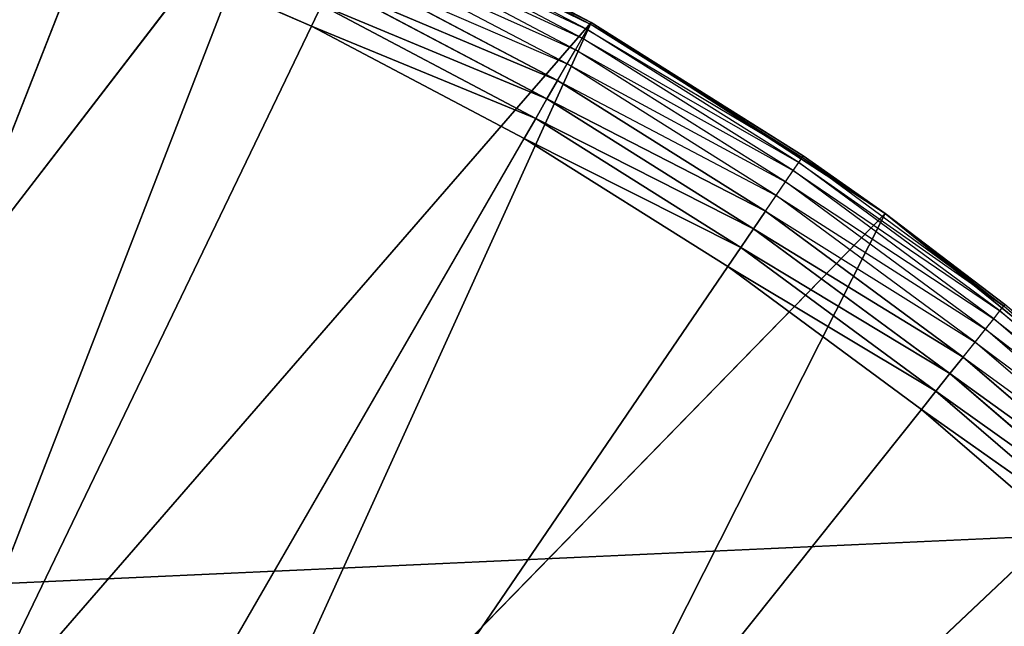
# Model space of a CAD drawing. Extents: x 0.1 to 17.7, y 0.1 to 17.7.
# Tile 263 of 656: x 1.7615 to 1.9084, y 16.5251 to 16.6156. Entities that reach past the tile are written whole.
import ezdxf

# ---------------------------------------------------------------- set-up
doc = ezdxf.new("R2010")
doc.units = 0
doc.header["$LTSCALE"] = 2.54
doc.layers.get('0').update_dxf_attribs({"color": 13, "linetype": 'CONTINUOUS'})

# ---------------------------------------------------------------- blocks, each defined once
blk = doc.blocks.new('KOSZ_NA__MIECI_Z_POKRYWK__')
at = {"color": 0}
for p, q in [((1.65754, 16.52681, 10.6), (17.14677, 17.23213, 10.6)), ((1.65754, 16.52681, 10.6), (17.14677, 17.23213, 10.6)), ((1.80013, 16.6389, 10.5), (1.70492, 16.515, 10.5)), ((1.80013, 16.6389, 10.5), (1.70492, 16.515, 10.5)), ((1.80013, 16.6389, 10.5), (1.74579, 16.49882, 10.5)), ((1.80013, 16.6389, 10.5), (1.74579, 16.49882, 10.5)), ((1.80013, 16.6389, 10.5), (1.84676, 16.61514, 10.5)), ((1.80013, 16.6389, 10.5), (1.84676, 16.61514, 10.5)), ((1.84676, 16.61514, 10.32), (1.81357, 16.63234, 10.31653)), ((1.84676, 16.61514, 10.32), (1.81357, 16.63234, 10.31653)), ((1.84661, 16.61488, 10.31653), (1.81357, 16.63234, 10.31653)), ((1.84676, 16.61514, 10.32), (1.81371, 16.63261, 10.32)), ((1.81371, 16.63261, 10.32), (1.84676, 16.61514, 10.5)), ((1.81371, 16.63261, 10.32), (1.84676, 16.61514, 10.5)), ((1.84676, 16.61514, 10.32), (1.81371, 16.63261, 10.32)), ((1.84543, 16.61282, 10.31), (1.81254, 16.6302, 10.31)), ((1.81254, 16.6302, 10.31), (1.84616, 16.6141, 10.31316)), ((1.84616, 16.6141, 10.31316), (1.81318, 16.63153, 10.31316)), ((1.81318, 16.63153, 10.31316), (1.84661, 16.61488, 10.31653)), ((1.77213, 16.62895, 10.3), (1.59676, 16.18213, 10.3)), ((1.77213, 16.62895, 10.3), (1.59676, 16.18213, 10.3)), ((1.77213, 16.62895, 10.3), (1.80503, 16.6146, 10.3)), ((1.77213, 16.62895, 10.3), (1.80503, 16.6146, 10.3)), ((1.84443, 16.61109, 10.30714), (1.81168, 16.6284, 10.30714)), ((1.81168, 16.6284, 10.30714), (1.84543, 16.61282, 10.31)), ((1.84319, 16.60896, 10.30468), (1.81061, 16.62618, 10.30468)), ((1.81061, 16.62618, 10.30468), (1.84443, 16.61109, 10.30714)), ((1.80937, 16.62361, 10.30268), (1.84319, 16.60896, 10.30468)), ((1.84176, 16.60648, 10.30268), (1.80937, 16.62361, 10.30268)), ((1.84018, 16.60375, 10.30121), (1.808, 16.62076, 10.30121)), ((1.808, 16.62076, 10.30121), (1.84176, 16.60648, 10.30268)), ((1.808, 16.62076, 10.30121), (1.84176, 16.60648, 10.30268)), ((1.84018, 16.60375, 10.30121), (1.808, 16.62076, 10.30121)), ((1.80503, 16.6146, 10.3), (1.80654, 16.61772, 10.3003)), ((1.80503, 16.6146, 10.3), (1.80654, 16.61772, 10.3003)), ((1.8385, 16.60083, 10.3003), (1.80654, 16.61772, 10.3003)), ((1.80654, 16.61772, 10.3003), (1.84018, 16.60375, 10.30121)), ((1.80654, 16.61772, 10.3003), (1.84018, 16.60375, 10.30121)), ((1.8385, 16.60083, 10.3003), (1.80654, 16.61772, 10.3003)), ((1.80503, 16.6146, 10.3), (1.59676, 16.18213, 10.3)), ((1.80503, 16.6146, 10.3), (1.59676, 16.18213, 10.3)), ((1.84676, 16.61514, 10.5), (1.74579, 16.49882, 10.5)), ((1.84676, 16.61514, 10.5), (1.74579, 16.49882, 10.5)), ((1.84676, 16.61514, 10.5), (1.7843, 16.47764, 10.5)), ((1.84676, 16.61514, 10.5), (1.7843, 16.47764, 10.5)), ((1.80503, 16.6146, 10.3), (1.83676, 16.59782, 10.3)), ((1.80503, 16.6146, 10.3), (1.83676, 16.59782, 10.3)), ((1.80503, 16.6146, 10.3), (1.8385, 16.60083, 10.3003)), ((1.80503, 16.6146, 10.3), (1.8385, 16.60083, 10.3003)), ((1.84543, 16.61282, 10.31), (1.84616, 16.6141, 10.31316)), ((1.84616, 16.6141, 10.31316), (1.84661, 16.61488, 10.31653)), ((1.87775, 16.59425, 10.31316), (1.84616, 16.6141, 10.31316)), ((1.84616, 16.6141, 10.31316), (1.87825, 16.595, 10.31653)), ((1.84676, 16.61514, 10.32), (1.84661, 16.61488, 10.31653)), ((1.87842, 16.59525, 10.32), (1.84661, 16.61488, 10.31653)), ((1.87825, 16.595, 10.31653), (1.84661, 16.61488, 10.31653)), ((1.87842, 16.59525, 10.32), (1.84676, 16.61514, 10.5)), ((1.84676, 16.61514, 10.5), (1.89066, 16.58664, 10.5)), ((1.87842, 16.59525, 10.32), (1.84676, 16.61514, 10.32)), ((1.84676, 16.61514, 10.32), (1.84676, 16.61514, 10.5)), ((1.87842, 16.59525, 10.32), (1.84676, 16.61514, 10.5)), ((1.84676, 16.61514, 10.32), (1.84676, 16.61514, 10.5)), ((1.84676, 16.61514, 10.5), (1.89066, 16.58664, 10.5)), ((1.84443, 16.61109, 10.30714), (1.84543, 16.61282, 10.31)), ((1.87692, 16.59304, 10.31), (1.84543, 16.61282, 10.31)), ((1.84543, 16.61282, 10.31), (1.87775, 16.59425, 10.31316)), ((1.84319, 16.60896, 10.30468), (1.84443, 16.61109, 10.30714)), ((1.87579, 16.59138, 10.30714), (1.84443, 16.61109, 10.30714)), ((1.84443, 16.61109, 10.30714), (1.87692, 16.59304, 10.31)), ((1.84176, 16.60648, 10.30268), (1.84319, 16.60896, 10.30468)), ((1.8744, 16.58935, 10.30468), (1.84319, 16.60896, 10.30468)), ((1.84319, 16.60896, 10.30468), (1.87579, 16.59138, 10.30714)), ((1.84018, 16.60375, 10.30121), (1.84176, 16.60648, 10.30268)), ((1.84018, 16.60375, 10.30121), (1.84176, 16.60648, 10.30268)), ((1.84176, 16.60648, 10.30268), (1.8744, 16.58935, 10.30468)), ((1.87279, 16.58699, 10.30268), (1.84176, 16.60648, 10.30268)), ((1.8385, 16.60083, 10.3003), (1.84018, 16.60375, 10.30121)), ((1.8385, 16.60083, 10.3003), (1.84018, 16.60375, 10.30121)), ((1.87101, 16.58438, 10.30121), (1.84018, 16.60375, 10.30121)), ((1.84018, 16.60375, 10.30121), (1.87279, 16.58699, 10.30268)), ((1.84018, 16.60375, 10.30121), (1.87279, 16.58699, 10.30268)), ((1.87101, 16.58438, 10.30121), (1.84018, 16.60375, 10.30121)), ((1.83676, 16.59782, 10.3), (1.8385, 16.60083, 10.3003)), ((1.83676, 16.59782, 10.3), (1.8385, 16.60083, 10.3003)), ((1.86911, 16.58159, 10.3003), (1.8385, 16.60083, 10.3003)), ((1.8385, 16.60083, 10.3003), (1.87101, 16.58438, 10.30121)), ((1.8385, 16.60083, 10.3003), (1.87101, 16.58438, 10.30121)), ((1.86911, 16.58159, 10.3003), (1.8385, 16.60083, 10.3003)), ((1.59676, 16.18213, 10.3), (1.83676, 16.59782, 10.3)), ((1.59676, 16.18213, 10.3), (1.83676, 16.59782, 10.3)), ((1.83676, 16.59782, 10.3), (1.86716, 16.57872, 10.3)), ((1.83676, 16.59782, 10.3), (1.86716, 16.57872, 10.3)), ((1.83676, 16.59782, 10.3), (1.86911, 16.58159, 10.3003)), ((1.83676, 16.59782, 10.3), (1.86911, 16.58159, 10.3003)), ((1.87775, 16.59425, 10.31316), (1.87825, 16.595, 10.31653)), ((1.87842, 16.59525, 10.32), (1.87825, 16.595, 10.31653)), ((1.89066, 16.58664, 10.32), (1.87825, 16.595, 10.31653)), ((1.90832, 16.57281, 10.31653), (1.87825, 16.595, 10.31653)), ((1.89066, 16.58664, 10.32), (1.87842, 16.59525, 10.32)), ((1.87842, 16.59525, 10.32), (1.89066, 16.58664, 10.5)), ((1.87842, 16.59525, 10.32), (1.89066, 16.58664, 10.5)), ((1.87692, 16.59304, 10.31), (1.87775, 16.59425, 10.31316)), ((1.90776, 16.5721, 10.31316), (1.87775, 16.59425, 10.31316)), ((1.87775, 16.59425, 10.31316), (1.90832, 16.57281, 10.31653)), ((1.87579, 16.59138, 10.30714), (1.87692, 16.59304, 10.31)), ((1.90684, 16.57095, 10.31), (1.87692, 16.59304, 10.31)), ((1.87692, 16.59304, 10.31), (1.90776, 16.5721, 10.31316)), ((1.8744, 16.58935, 10.30468), (1.87579, 16.59138, 10.30714)), ((1.90559, 16.56939, 10.30714), (1.87579, 16.59138, 10.30714)), ((1.87579, 16.59138, 10.30714), (1.90684, 16.57095, 10.31)), ((1.87279, 16.58699, 10.30268), (1.8744, 16.58935, 10.30468)), ((1.90406, 16.56746, 10.30468), (1.8744, 16.58935, 10.30468)), ((1.8744, 16.58935, 10.30468), (1.90559, 16.56939, 10.30714)), ((1.89066, 16.58664, 10.5), (1.7843, 16.47764, 10.5)), ((1.89066, 16.58664, 10.5), (1.7843, 16.47764, 10.5)), ((1.82174, 16.45025, 10.5), (1.89066, 16.58664, 10.5)), ((1.82174, 16.45025, 10.5), (1.89066, 16.58664, 10.5)), ((1.87101, 16.58438, 10.30121), (1.87279, 16.58699, 10.30268)), ((1.87101, 16.58438, 10.30121), (1.87279, 16.58699, 10.30268)), ((1.87279, 16.58699, 10.30268), (1.90406, 16.56746, 10.30468)), ((1.90227, 16.56523, 10.30268), (1.87279, 16.58699, 10.30268)), ((1.89066, 16.58664, 10.32), (1.90832, 16.57281, 10.31653)), ((1.90851, 16.57305, 10.32), (1.89066, 16.58664, 10.5)), ((1.89066, 16.58664, 10.5), (1.93133, 16.5537, 10.5)), ((1.90851, 16.57305, 10.32), (1.89066, 16.58664, 10.32)), ((1.89066, 16.58664, 10.32), (1.89066, 16.58664, 10.5)), ((1.90851, 16.57305, 10.32), (1.89066, 16.58664, 10.5)), ((1.89066, 16.58664, 10.32), (1.89066, 16.58664, 10.5)), ((1.89066, 16.58664, 10.5), (1.93133, 16.5537, 10.5)), ((1.86911, 16.58159, 10.3003), (1.87101, 16.58438, 10.30121)), ((1.86911, 16.58159, 10.3003), (1.87101, 16.58438, 10.30121)), ((1.9003, 16.56276, 10.30121), (1.87101, 16.58438, 10.30121)), ((1.87101, 16.58438, 10.30121), (1.90227, 16.56523, 10.30268)), ((1.87101, 16.58438, 10.30121), (1.90227, 16.56523, 10.30268)), ((1.9003, 16.56276, 10.30121), (1.87101, 16.58438, 10.30121)), ((1.86716, 16.57872, 10.3), (1.86911, 16.58159, 10.3003)), ((1.86716, 16.57872, 10.3), (1.86911, 16.58159, 10.3003)), ((1.89821, 16.56012, 10.3003), (1.86911, 16.58159, 10.3003)), ((1.86911, 16.58159, 10.3003), (1.9003, 16.56276, 10.30121)), ((1.86911, 16.58159, 10.3003), (1.9003, 16.56276, 10.30121)), ((1.89821, 16.56012, 10.3003), (1.86911, 16.58159, 10.3003)), ((1.86716, 16.57872, 10.3), (1.59676, 16.18213, 10.3)), ((1.86716, 16.57872, 10.3), (1.59676, 16.18213, 10.3)), ((1.86716, 16.57872, 10.3), (1.89604, 16.55741, 10.3)), ((1.86716, 16.57872, 10.3), (1.89604, 16.55741, 10.3)), ((1.86716, 16.57872, 10.3), (1.89821, 16.56012, 10.3003)), ((1.86716, 16.57872, 10.3), (1.89821, 16.56012, 10.3003)), ((1.90776, 16.5721, 10.31316), (1.90832, 16.57281, 10.31653)), ((1.90851, 16.57305, 10.32), (1.90832, 16.57281, 10.31653)), ((1.93664, 16.54843, 10.31653), (1.90832, 16.57281, 10.31653)), ((1.90684, 16.57095, 10.31), (1.90776, 16.5721, 10.31316)), ((1.93603, 16.54777, 10.31316), (1.90776, 16.5721, 10.31316)), ((1.90776, 16.5721, 10.31316), (1.93664, 16.54843, 10.31653)), ((1.90559, 16.56939, 10.30714), (1.90684, 16.57095, 10.31)), ((1.93503, 16.54669, 10.31), (1.90684, 16.57095, 10.31)), ((1.90684, 16.57095, 10.31), (1.93603, 16.54777, 10.31316)), ((1.90406, 16.56746, 10.30468), (1.90559, 16.56939, 10.30714)), ((1.93367, 16.54523, 10.30714), (1.90559, 16.56939, 10.30714)), ((1.90559, 16.56939, 10.30714), (1.93503, 16.54669, 10.31)), ((1.90227, 16.56523, 10.30268), (1.90406, 16.56746, 10.30468)), ((1.93199, 16.54342, 10.30468), (1.90406, 16.56746, 10.30468)), ((1.90406, 16.56746, 10.30468), (1.93367, 16.54523, 10.30714)), ((1.9003, 16.56276, 10.30121), (1.90227, 16.56523, 10.30268)), ((1.9003, 16.56276, 10.30121), (1.90227, 16.56523, 10.30268)), ((1.90227, 16.56523, 10.30268), (1.93199, 16.54342, 10.30468)), ((1.93005, 16.54133, 10.30268), (1.90227, 16.56523, 10.30268)), ((1.89821, 16.56012, 10.3003), (1.9003, 16.56276, 10.30121)), ((1.89821, 16.56012, 10.3003), (1.9003, 16.56276, 10.30121)), ((1.9279, 16.53901, 10.30121), (1.9003, 16.56276, 10.30121)), ((1.9003, 16.56276, 10.30121), (1.93005, 16.54133, 10.30268)), ((1.9003, 16.56276, 10.30121), (1.93005, 16.54133, 10.30268)), ((1.9279, 16.53901, 10.30121), (1.9003, 16.56276, 10.30121)), ((1.89604, 16.55741, 10.3), (1.89821, 16.56012, 10.3003)), ((1.89604, 16.55741, 10.3), (1.89821, 16.56012, 10.3003)), ((1.92561, 16.53654, 10.3003), (1.89821, 16.56012, 10.3003)), ((1.89821, 16.56012, 10.3003), (1.9279, 16.53901, 10.30121)), ((1.89821, 16.56012, 10.3003), (1.9279, 16.53901, 10.30121)), ((1.92561, 16.53654, 10.3003), (1.89821, 16.56012, 10.3003)), ((1.89604, 16.55741, 10.3), (1.59676, 16.18213, 10.3)), ((1.89604, 16.55741, 10.3), (1.59676, 16.18213, 10.3)), ((1.89604, 16.55741, 10.3), (1.92325, 16.534, 10.3)), ((1.89604, 16.55741, 10.3), (1.92325, 16.534, 10.3)), ((1.89604, 16.55741, 10.3), (1.92561, 16.53654, 10.3003)), ((1.89604, 16.55741, 10.3), (1.92561, 16.53654, 10.3003)), ((1.93133, 16.5537, 10.5), (1.82174, 16.45025, 10.5)), ((1.93133, 16.5537, 10.5), (1.82174, 16.45025, 10.5))]:
    blk.add_line(p, q, dxfattribs=at)
mesh = blk.add_polyface(dxfattribs=at)
corners = [(8.50284, 8.81267, 31.6), (8.49676, 8.88213, 31.6), (0.29676, 17.48213, 31.6)]
mesh.append_faces([[corners[k] for k in face] for face in [(0, 1, 2)]], dxfattribs={"color": 0})
mesh = blk.add_polyface(dxfattribs=at)
corners = [(8.50284, 8.81267, 31.6), (0.29676, 17.48213, 31.6), (0.29676, 0.28213, 31.6)]
mesh.append_faces([[corners[k] for k in face] for face in [(0, 1, 2)]], dxfattribs={"color": 0})
mesh = blk.add_polyface(dxfattribs=at)
corners = [(8.50284, 8.95159, 31.6), (0.29676, 17.48213, 31.6), (8.49676, 8.88213, 31.6)]
mesh.append_faces([[corners[k] for k in face] for face in [(0, 1, 2)]], dxfattribs={"color": 0})
mesh = blk.add_polyface(dxfattribs=at)
corners = [(8.52089, 9.01894, 31.6), (0.29676, 17.48213, 31.6), (8.50284, 8.95159, 31.6)]
mesh.append_faces([[corners[k] for k in face] for face in [(0, 1, 2)]], dxfattribs={"color": 0})
mesh = blk.add_polyface(dxfattribs=at)
corners = [(8.55035, 9.08213, 31.6), (0.29676, 17.48213, 31.6), (8.52089, 9.01894, 31.6)]
mesh.append_faces([[corners[k] for k in face] for face in [(0, 1, 2)]], dxfattribs={"color": 0})
mesh = blk.add_polyface(dxfattribs=at)
corners = [(8.59035, 9.13924, 31.6), (0.29676, 17.48213, 31.6), (8.55035, 9.08213, 31.6)]
mesh.append_faces([[corners[k] for k in face] for face in [(0, 1, 2)]], dxfattribs={"color": 0})
mesh = blk.add_polyface(dxfattribs=at)
corners = [(8.63965, 9.18855, 31.6), (0.29676, 17.48213, 31.6), (8.59035, 9.13924, 31.6)]
mesh.append_faces([[corners[k] for k in face] for face in [(0, 1, 2)]], dxfattribs={"color": 0})
mesh = blk.add_polyface(dxfattribs=at)
corners = [(8.69676, 9.22854, 31.6), (0.29676, 17.48213, 31.6), (8.63965, 9.18855, 31.6)]
mesh.append_faces([[corners[k] for k in face] for face in [(0, 1, 2)]], dxfattribs={"color": 0})
mesh = blk.add_polyface(dxfattribs=at)
corners = [(8.75996, 9.25801, 31.6), (0.29676, 17.48213, 31.6), (8.69676, 9.22854, 31.6)]
mesh.append_faces([[corners[k] for k in face] for face in [(0, 1, 2)]], dxfattribs={"color": 0})
mesh = blk.add_polyface(dxfattribs=at)
corners = [(8.82731, 9.27605, 31.6), (0.29676, 17.48213, 31.6), (8.75996, 9.25801, 31.6)]
mesh.append_faces([[corners[k] for k in face] for face in [(0, 1, 2)]], dxfattribs={"color": 0})
mesh = blk.add_polyface(dxfattribs=at)
corners = [(17.49677, 17.48213, 31.6), (0.29676, 17.48213, 31.6), (8.82731, 9.27605, 31.6)]
mesh.append_faces([[corners[k] for k in face] for face in [(0, 1, 2)]], dxfattribs={"color": 0})
mesh = blk.add_polyface(dxfattribs=at)
corners = [(17.49677, 0.28213, 31.5), (0.29676, 0.28213, 31.5), (0.29676, 17.48213, 31.5)]
mesh.append_faces([[corners[k] for k in face] for face in [(0, 1, 2)]], dxfattribs={"color": 0})
mesh = blk.add_polyface(dxfattribs=at)
corners = [(17.49677, 0.28213, 31.5), (0.29676, 17.48213, 31.5), (17.49677, 17.48213, 31.5)]
mesh.append_faces([[corners[k] for k in face] for face in [(0, 1, 2)]], dxfattribs={"color": 0})
mesh = blk.add_polyface(dxfattribs=at)
corners = [(15.92177, 16.48524, 10.5), (15.87179, 16.45025, 10.5), (0.54677, 17.23213, 10.5)]
mesh.append_faces([[corners[k] for k in face] for face in [(0, 1, 2)]], dxfattribs={"color": 0})
mesh = blk.add_polyface(dxfattribs=at)
corners = [(15.87179, 16.45025, 10.5), (15.82865, 16.40711, 10.5), (0.54677, 17.23213, 10.5)]
mesh.append_faces([[corners[k] for k in face] for face in [(0, 1, 2)]], dxfattribs={"color": 0})
mesh = blk.add_polyface(dxfattribs=at)
corners = [(15.82865, 16.40711, 10.5), (15.79366, 16.35713, 10.5), (0.54677, 17.23213, 10.5)]
mesh.append_faces([[corners[k] for k in face] for face in [(0, 1, 2)]], dxfattribs={"color": 0})
mesh = blk.add_polyface(dxfattribs=at)
corners = [(15.79366, 16.35713, 10.5), (15.76787, 16.30184, 10.5), (0.54677, 17.23213, 10.5)]
mesh.append_faces([[corners[k] for k in face] for face in [(0, 1, 2)]], dxfattribs={"color": 0})
mesh = blk.add_polyface(dxfattribs=at)
corners = [(17.14677, 17.23213, 10.5), (16.03599, 16.52681, 10.5), (0.54677, 17.23213, 10.5)]
mesh.append_faces([[corners[k] for k in face] for face in [(0, 1, 2)]], dxfattribs={"color": 0})
mesh = blk.add_polyface(dxfattribs=at)
corners = [(16.03599, 16.52681, 10.5), (15.97706, 16.51102, 10.5), (0.54677, 17.23213, 10.5)]
mesh.append_faces([[corners[k] for k in face] for face in [(0, 1, 2)]], dxfattribs={"color": 0})
mesh = blk.add_polyface(dxfattribs=at)
corners = [(15.97706, 16.51102, 10.5), (15.92177, 16.48524, 10.5), (0.54677, 17.23213, 10.5)]
mesh.append_faces([[corners[k] for k in face] for face in [(0, 1, 2)]], dxfattribs={"color": 0})
mesh = blk.add_polyface(dxfattribs=at)
corners = [(15.76787, 16.30184, 10.5), (1.71647, 16.51102, 10.5), (0.54677, 17.23213, 10.5)]
mesh.append_faces([[corners[k] for k in face] for face in [(0, 1, 2)]], dxfattribs={"color": 0})
mesh = blk.add_polyface(dxfattribs=at)
corners = [(17.14677, 17.23213, 10.6), (0.54677, 17.23213, 10.6), (1.65754, 16.52681, 10.6)]
mesh.append_faces([[corners[k] for k in face] for face in [(0, 1, 2)]], dxfattribs={"color": 0})
mesh = blk.add_polyface(dxfattribs=at)
corners = [(17.14677, 17.23213, 10.6), (1.65754, 16.52681, 10.6), (1.71647, 16.51102, 10.6)]
mesh.append_faces([[corners[k] for k in face] for face in [(0, 1, 2)]], dxfattribs={"color": 0})
mesh = blk.add_polyface(dxfattribs=at)
corners = [(17.14677, 17.23213, 10.6), (1.71647, 16.51102, 10.6), (1.77176, 16.48524, 10.6)]
mesh.append_faces([[corners[k] for k in face] for face in [(0, 1, 2)]], dxfattribs={"color": 0})
mesh = blk.add_polyface(dxfattribs=at)
corners = [(17.14677, 17.23213, 10.6), (1.77176, 16.48524, 10.6), (1.82174, 16.45025, 10.6)]
mesh.append_faces([[corners[k] for k in face] for face in [(0, 1, 2)]], dxfattribs={"color": 0})
mesh = blk.add_polyface(dxfattribs=at)
corners = [(17.14677, 17.23213, 10.6), (1.82174, 16.45025, 10.6), (1.86488, 16.40711, 10.6)]
mesh.append_faces([[corners[k] for k in face] for face in [(0, 1, 2)]], dxfattribs={"color": 0})
mesh = blk.add_polyface(dxfattribs=at)
corners = [(17.14677, 17.23213, 10.6), (1.86488, 16.40711, 10.6), (1.89987, 16.35713, 10.6)]
mesh.append_faces([[corners[k] for k in face] for face in [(0, 1, 2)]], dxfattribs={"color": 0})
mesh = blk.add_polyface(dxfattribs=at)
corners = [(17.14677, 17.23213, 10.6), (1.89987, 16.35713, 10.6), (1.92566, 16.30184, 10.6)]
mesh.append_faces([[corners[k] for k in face] for face in [(0, 1, 2)]], dxfattribs={"color": 0})
mesh = blk.add_polyface(dxfattribs=at)
corners = [(1.80013, 16.6389, 10.5), (1.75127, 16.65766, 10.5), (1.70492, 16.515, 10.5)]
mesh.append_faces([[corners[k] for k in face] for face in [(0, 1, 2)]], dxfattribs={"color": 0})
mesh = blk.add_polyface(dxfattribs=at)
corners = [(1.77213, 16.62895, 10.3), (1.59676, 16.18213, 10.3), (1.73825, 16.64081, 10.3)]
mesh.append_faces([[corners[k] for k in face] for face in [(0, 1, 2)]], dxfattribs={"color": 0})
mesh = blk.add_polyface(dxfattribs=at)
corners = [(1.80013, 16.6389, 10.5), (1.70492, 16.515, 10.5), (1.74579, 16.49882, 10.5)]
mesh.append_faces([[corners[k] for k in face] for face in [(0, 1, 2)]], dxfattribs={"color": 0})
mesh = blk.add_polyface(dxfattribs=at)
corners = [(1.84676, 16.61514, 10.5), (1.80013, 16.6389, 10.5), (1.74579, 16.49882, 10.5)]
mesh.append_faces([[corners[k] for k in face] for face in [(0, 1, 2)]], dxfattribs={"color": 0})
mesh = blk.add_polyface(dxfattribs=at)
corners = [(1.84676, 16.61514, 10.5), (1.81371, 16.63261, 10.32), (1.80013, 16.6389, 10.5)]
mesh.append_faces([[corners[k] for k in face] for face in [(0, 1, 2)]], dxfattribs={"color": 0})
mesh = blk.add_polyface(dxfattribs=at)
corners = [(1.84676, 16.61514, 10.32), (1.81357, 16.63234, 10.31653), (1.81371, 16.63261, 10.32)]
mesh.append_faces([[corners[k] for k in face] for face in [(0, 1, 2)]], dxfattribs={"color": 0})
mesh = blk.add_polyface(dxfattribs=at)
corners = [(1.84676, 16.61514, 10.32), (1.84661, 16.61488, 10.31653), (1.81357, 16.63234, 10.31653)]
mesh.append_faces([[corners[k] for k in face] for face in [(0, 1, 2)]], dxfattribs={"color": 0})
mesh = blk.add_polyface(dxfattribs=at)
corners = [(1.84676, 16.61514, 10.5), (1.84676, 16.61514, 10.32), (1.81371, 16.63261, 10.32)]
mesh.append_faces([[corners[k] for k in face] for face in [(0, 1, 2)]], dxfattribs={"color": 0})
mesh = blk.add_polyface(dxfattribs=at)
corners = [(1.80503, 16.6146, 10.3), (1.59676, 16.18213, 10.3), (1.77213, 16.62895, 10.3)]
mesh.append_faces([[corners[k] for k in face] for face in [(0, 1, 2)]], dxfattribs={"color": 0})
mesh = blk.add_polyface(dxfattribs=at)
corners = [(1.80654, 16.61772, 10.3003), (1.80503, 16.6146, 10.3), (1.77213, 16.62895, 10.3)]
mesh.append_faces([[corners[k] for k in face] for face in [(0, 1, 2)]], dxfattribs={"color": 0})
mesh = blk.add_polyface(dxfattribs=at)
corners = [(1.84176, 16.60648, 10.30268), (1.808, 16.62076, 10.30121), (1.80937, 16.62361, 10.30268)]
mesh.append_faces([[corners[k] for k in face] for face in [(0, 1, 2)]], dxfattribs={"color": 0})
mesh = blk.add_polyface(dxfattribs=at)
corners = [(1.84018, 16.60375, 10.30121), (1.80654, 16.61772, 10.3003), (1.808, 16.62076, 10.30121)]
mesh.append_faces([[corners[k] for k in face] for face in [(0, 1, 2)]], dxfattribs={"color": 0})
mesh = blk.add_polyface(dxfattribs=at)
corners = [(1.84176, 16.60648, 10.30268), (1.84018, 16.60375, 10.30121), (1.808, 16.62076, 10.30121)]
mesh.append_faces([[corners[k] for k in face] for face in [(0, 1, 2)]], dxfattribs={"color": 0})
mesh = blk.add_polyface(dxfattribs=at)
corners = [(1.8385, 16.60083, 10.3003), (1.80503, 16.6146, 10.3), (1.80654, 16.61772, 10.3003)]
mesh.append_faces([[corners[k] for k in face] for face in [(0, 1, 2)]], dxfattribs={"color": 0})
mesh = blk.add_polyface(dxfattribs=at)
corners = [(1.84018, 16.60375, 10.30121), (1.8385, 16.60083, 10.3003), (1.80654, 16.61772, 10.3003)]
mesh.append_faces([[corners[k] for k in face] for face in [(0, 1, 2)]], dxfattribs={"color": 0})
mesh = blk.add_polyface(dxfattribs=at)
corners = [(1.83676, 16.59782, 10.3), (1.59676, 16.18213, 10.3), (1.80503, 16.6146, 10.3)]
mesh.append_faces([[corners[k] for k in face] for face in [(0, 1, 2)]], dxfattribs={"color": 0})
mesh = blk.add_polyface(dxfattribs=at)
corners = [(1.84676, 16.61514, 10.5), (1.74579, 16.49882, 10.5), (1.7843, 16.47764, 10.5)]
mesh.append_faces([[corners[k] for k in face] for face in [(0, 1, 2)]], dxfattribs={"color": 0})
mesh = blk.add_polyface(dxfattribs=at)
corners = [(1.89066, 16.58664, 10.5), (1.84676, 16.61514, 10.5), (1.7843, 16.47764, 10.5)]
mesh.append_faces([[corners[k] for k in face] for face in [(0, 1, 2)]], dxfattribs={"color": 0})
mesh = blk.add_polyface(dxfattribs=at)
corners = [(1.8385, 16.60083, 10.3003), (1.83676, 16.59782, 10.3), (1.80503, 16.6146, 10.3)]
mesh.append_faces([[corners[k] for k in face] for face in [(0, 1, 2)]], dxfattribs={"color": 0})
mesh = blk.add_polyface(dxfattribs=at)
corners = [(1.89066, 16.58664, 10.5), (1.87842, 16.59525, 10.32), (1.84676, 16.61514, 10.5)]
mesh.append_faces([[corners[k] for k in face] for face in [(0, 1, 2)]], dxfattribs={"color": 0})
mesh = blk.add_polyface(dxfattribs=at)
corners = [(1.84676, 16.61514, 10.5), (1.87842, 16.59525, 10.32), (1.84676, 16.61514, 10.32)]
mesh.append_faces([[corners[k] for k in face] for face in [(0, 1, 2)]], dxfattribs={"color": 0})
mesh = blk.add_polyface(dxfattribs=at)
corners = [(1.87279, 16.58699, 10.30268), (1.84018, 16.60375, 10.30121), (1.84176, 16.60648, 10.30268)]
mesh.append_faces([[corners[k] for k in face] for face in [(0, 1, 2)]], dxfattribs={"color": 0})
mesh = blk.add_polyface(dxfattribs=at)
corners = [(1.87101, 16.58438, 10.30121), (1.8385, 16.60083, 10.3003), (1.84018, 16.60375, 10.30121)]
mesh.append_faces([[corners[k] for k in face] for face in [(0, 1, 2)]], dxfattribs={"color": 0})
mesh = blk.add_polyface(dxfattribs=at)
corners = [(1.87279, 16.58699, 10.30268), (1.87101, 16.58438, 10.30121), (1.84018, 16.60375, 10.30121)]
mesh.append_faces([[corners[k] for k in face] for face in [(0, 1, 2)]], dxfattribs={"color": 0})
mesh = blk.add_polyface(dxfattribs=at)
corners = [(1.86911, 16.58159, 10.3003), (1.83676, 16.59782, 10.3), (1.8385, 16.60083, 10.3003)]
mesh.append_faces([[corners[k] for k in face] for face in [(0, 1, 2)]], dxfattribs={"color": 0})
mesh = blk.add_polyface(dxfattribs=at)
corners = [(1.87101, 16.58438, 10.30121), (1.86911, 16.58159, 10.3003), (1.8385, 16.60083, 10.3003)]
mesh.append_faces([[corners[k] for k in face] for face in [(0, 1, 2)]], dxfattribs={"color": 0})
mesh = blk.add_polyface(dxfattribs=at)
corners = [(1.86716, 16.57872, 10.3), (1.59676, 16.18213, 10.3), (1.83676, 16.59782, 10.3)]
mesh.append_faces([[corners[k] for k in face] for face in [(0, 1, 2)]], dxfattribs={"color": 0})
mesh = blk.add_polyface(dxfattribs=at)
corners = [(1.86911, 16.58159, 10.3003), (1.86716, 16.57872, 10.3), (1.83676, 16.59782, 10.3)]
mesh.append_faces([[corners[k] for k in face] for face in [(0, 1, 2)]], dxfattribs={"color": 0})
mesh = blk.add_polyface(dxfattribs=at)
corners = [(1.89066, 16.58664, 10.5), (1.89066, 16.58664, 10.32), (1.87842, 16.59525, 10.32)]
mesh.append_faces([[corners[k] for k in face] for face in [(0, 1, 2)]], dxfattribs={"color": 0})
mesh = blk.add_polyface(dxfattribs=at)
corners = [(1.89066, 16.58664, 10.5), (1.7843, 16.47764, 10.5), (1.82174, 16.45025, 10.5)]
mesh.append_faces([[corners[k] for k in face] for face in [(0, 1, 2)]], dxfattribs={"color": 0})
mesh = blk.add_polyface(dxfattribs=at)
corners = [(1.93133, 16.5537, 10.5), (1.89066, 16.58664, 10.5), (1.82174, 16.45025, 10.5)]
mesh.append_faces([[corners[k] for k in face] for face in [(0, 1, 2)]], dxfattribs={"color": 0})
mesh = blk.add_polyface(dxfattribs=at)
corners = [(1.90227, 16.56523, 10.30268), (1.87101, 16.58438, 10.30121), (1.87279, 16.58699, 10.30268)]
mesh.append_faces([[corners[k] for k in face] for face in [(0, 1, 2)]], dxfattribs={"color": 0})
mesh = blk.add_polyface(dxfattribs=at)
corners = [(1.93133, 16.5537, 10.5), (1.90851, 16.57305, 10.32), (1.89066, 16.58664, 10.5)]
mesh.append_faces([[corners[k] for k in face] for face in [(0, 1, 2)]], dxfattribs={"color": 0})
mesh = blk.add_polyface(dxfattribs=at)
corners = [(1.89066, 16.58664, 10.5), (1.90851, 16.57305, 10.32), (1.89066, 16.58664, 10.32)]
mesh.append_faces([[corners[k] for k in face] for face in [(0, 1, 2)]], dxfattribs={"color": 0})
mesh = blk.add_polyface(dxfattribs=at)
corners = [(1.9003, 16.56276, 10.30121), (1.86911, 16.58159, 10.3003), (1.87101, 16.58438, 10.30121)]
mesh.append_faces([[corners[k] for k in face] for face in [(0, 1, 2)]], dxfattribs={"color": 0})
mesh = blk.add_polyface(dxfattribs=at)
corners = [(1.90227, 16.56523, 10.30268), (1.9003, 16.56276, 10.30121), (1.87101, 16.58438, 10.30121)]
mesh.append_faces([[corners[k] for k in face] for face in [(0, 1, 2)]], dxfattribs={"color": 0})
mesh = blk.add_polyface(dxfattribs=at)
corners = [(1.89821, 16.56012, 10.3003), (1.86716, 16.57872, 10.3), (1.86911, 16.58159, 10.3003)]
mesh.append_faces([[corners[k] for k in face] for face in [(0, 1, 2)]], dxfattribs={"color": 0})
mesh = blk.add_polyface(dxfattribs=at)
corners = [(1.9003, 16.56276, 10.30121), (1.89821, 16.56012, 10.3003), (1.86911, 16.58159, 10.3003)]
mesh.append_faces([[corners[k] for k in face] for face in [(0, 1, 2)]], dxfattribs={"color": 0})
mesh = blk.add_polyface(dxfattribs=at)
corners = [(1.89604, 16.55741, 10.3), (1.59676, 16.18213, 10.3), (1.86716, 16.57872, 10.3)]
mesh.append_faces([[corners[k] for k in face] for face in [(0, 1, 2)]], dxfattribs={"color": 0})
mesh = blk.add_polyface(dxfattribs=at)
corners = [(1.89821, 16.56012, 10.3003), (1.89604, 16.55741, 10.3), (1.86716, 16.57872, 10.3)]
mesh.append_faces([[corners[k] for k in face] for face in [(0, 1, 2)]], dxfattribs={"color": 0})
mesh = blk.add_polyface(dxfattribs=at)
corners = [(1.93005, 16.54133, 10.30268), (1.9003, 16.56276, 10.30121), (1.90227, 16.56523, 10.30268)]
mesh.append_faces([[corners[k] for k in face] for face in [(0, 1, 2)]], dxfattribs={"color": 0})
mesh = blk.add_polyface(dxfattribs=at)
corners = [(1.9279, 16.53901, 10.30121), (1.89821, 16.56012, 10.3003), (1.9003, 16.56276, 10.30121)]
mesh.append_faces([[corners[k] for k in face] for face in [(0, 1, 2)]], dxfattribs={"color": 0})
mesh = blk.add_polyface(dxfattribs=at)
corners = [(1.93005, 16.54133, 10.30268), (1.9279, 16.53901, 10.30121), (1.9003, 16.56276, 10.30121)]
mesh.append_faces([[corners[k] for k in face] for face in [(0, 1, 2)]], dxfattribs={"color": 0})
mesh = blk.add_polyface(dxfattribs=at)
corners = [(1.92561, 16.53654, 10.3003), (1.89604, 16.55741, 10.3), (1.89821, 16.56012, 10.3003)]
mesh.append_faces([[corners[k] for k in face] for face in [(0, 1, 2)]], dxfattribs={"color": 0})
mesh = blk.add_polyface(dxfattribs=at)
corners = [(1.9279, 16.53901, 10.30121), (1.92561, 16.53654, 10.3003), (1.89821, 16.56012, 10.3003)]
mesh.append_faces([[corners[k] for k in face] for face in [(0, 1, 2)]], dxfattribs={"color": 0})
mesh = blk.add_polyface(dxfattribs=at)
corners = [(1.92325, 16.534, 10.3), (1.59676, 16.18213, 10.3), (1.89604, 16.55741, 10.3)]
mesh.append_faces([[corners[k] for k in face] for face in [(0, 1, 2)]], dxfattribs={"color": 0})
mesh = blk.add_polyface(dxfattribs=at)
corners = [(1.92561, 16.53654, 10.3003), (1.92325, 16.534, 10.3), (1.89604, 16.55741, 10.3)]
mesh.append_faces([[corners[k] for k in face] for face in [(0, 1, 2)]], dxfattribs={"color": 0})
mesh = blk.add_polyface(dxfattribs=at)
corners = [(1.96834, 16.5167, 10.5), (1.93133, 16.5537, 10.5), (1.82174, 16.45025, 10.5)]
mesh.append_faces([[corners[k] for k in face] for face in [(0, 1, 2)]], dxfattribs={"color": 0})
mesh = blk.add_polyface(dxfattribs=at)
corners = [(1.94863, 16.50861, 10.3), (1.59676, 16.18213, 10.3), (1.92325, 16.534, 10.3)]
mesh.append_faces([[corners[k] for k in face] for face in [(0, 1, 2)]], dxfattribs={"color": 0})

msp = doc.modelspace()

# ---------------------------------------------------------------- block references
at = {"color": 0}
msp.add_blockref('KOSZ_NA__MIECI_Z_POKRYWK__', (0, 0), dxfattribs=at)

doc.saveas('drawing.dxf')
